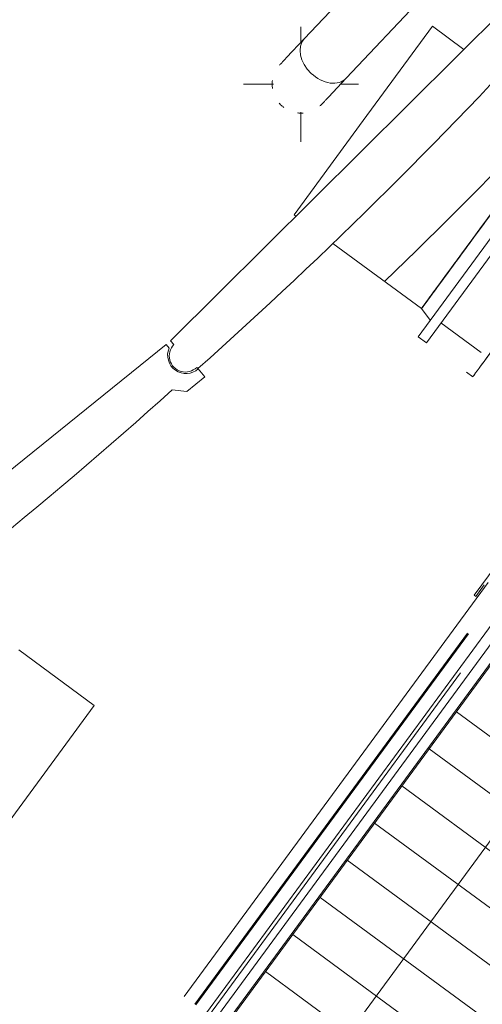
# Model space of a CAD drawing. Header units: metres. Extents: x 135583 to 135939, y 457896 to 458258.
# Tile 569 of 599: x 135727.86 to 135729.87, y 458211.2 to 458215.48. Entities that reach past the tile are written whole.
import ezdxf

# ---------------------------------------------------------------- set-up
doc = ezdxf.new("R2010")
doc.units = ezdxf.units.M
doc.linetypes.add('Hidden', pattern=[4, 2, -2])
doc.layers.add('NIEUWE INSTALLATIE', color=250, linetype='Continuous', lineweight=0)

msp = doc.modelspace()

# ---------------------------------------------------------------- linework, layer by layer
at = {"layer": 'NIEUWE INSTALLATIE'}
for p, q in [((135730.7389, 458217.1385), (135729.0953, 458215.3945)), ((135729.2772, 458215.2231), (135730.9208, 458216.967)), ((135730.1934, 458215.7501), (135728.5138, 458214.0838)), ((135729.081, 458215.3794), (135729.081, 458215.4471)), ((135729.3515, 458215.0395), (135729.6523, 458215.4489)), ((135729.7888, 458215.3486), (135729.6523, 458215.4489)), ((135729.0953, 458215.3945), (135729.0186, 458215.3132)), ((135728.831, 458215.1971), (135728.9621, 458215.1971)), ((135729.2006, 458215.1418), (135729.2772, 458215.2231)), ((135729.2528, 458215.1971), (135729.331, 458215.1971)), ((135729.081, 458214.9471), (135729.081, 458215.0762)), ((135729.0508, 458214.6301), (135729.3515, 458215.0395)), ((135729.0508, 458214.6301), (135729.0587, 458214.6243)), ((135729.9051, 458214.6329), (135729.8581, 458214.5688)), ((135729.219, 458214.5065), (135729.6043, 458214.2234)), ((135729.689, 458214.1613), (135729.863, 458214.0334)), ((135728.5138, 458214.0838), (135728.5296, 458214.0678)), ((135728.4953, 458214.0673), (135726.6532, 458212.5825)), ((135728.5079, 458214.0517), (135728.4953, 458214.0673)), ((135728.6282, 458213.9684), (135728.6335, 458213.9631)), ((135728.6634, 458213.9266), (135728.6351, 458213.9616)), ((135729.7997, 458213.9472), (135729.8271, 458213.9271)), ((135728.5855, 458213.8638), (135728.6634, 458213.9266)), ((135728.5222, 458213.8706), (135728.5855, 458213.8638)), ((135729.9281, 458213.1083), (135729.8333, 458212.9794)), ((135728.5735, 458211.2376), (135729.8936, 458213.0344)), ((135728.5735, 458211.2376), (135729.8936, 458213.0344)), ((135729.8406, 458212.9741), (135729.8773, 458213.024)), ((135729.9903, 458212.9633), (135728.6702, 458211.1665)), ((135729.9903, 458212.9633), (135728.6702, 458211.1665)), ((135729.8333, 458212.9794), (135729.8406, 458212.9741)), ((135730.1002, 458212.9424), (135728.6587, 458210.9803)), ((135730.0053, 458212.9046), (135728.6498, 458211.0596)), ((135728.6887, 458211.031), (135730.0435, 458212.875)), ((135729.0528, 458210.7566), (135730.5418, 458212.7834)), ((135727.8559, 458212.742), (135728.1835, 458212.5013)), ((135727.3843, 458211.4135), (135728.1835, 458212.5013)), ((135729.7558, 458212.4736), (135730.4811, 458211.9408)), ((135729.6374, 458212.3125), (135730.3627, 458211.7796)), ((135729.519, 458212.1513), (135730.2443, 458211.6184)), ((135729.4006, 458211.9901), (135730.1259, 458211.4573)), ((135729.2822, 458211.8289), (135730.0075, 458211.2961)), ((135729.1638, 458211.6678), (135729.8891, 458211.1349)), ((135729.0454, 458211.5066), (135729.7707, 458210.9737)), ((135728.927, 458211.3454), (135729.6522, 458210.8125))]:
    msp.add_line(p, q, dxfattribs=at)
at = {"layer": 'NIEUWE INSTALLATIE', "extrusion": (0, 0, -1)}
for p, q in [((135730.3184, 458215.0924), (135729.5901, 458214.1011)), ((135730.3538, 458215.0663), (135729.6256, 458214.0751)), ((135729.7283, 458214.3922), (135729.6924, 458214.3434)), ((135729.6924, 458214.3434), (135729.6618, 458214.3016)), ((135729.6043, 458214.2235), (135729.6428, 458214.1728)), ((135729.5901, 458214.1011), (135729.6256, 458214.0751))]:
    msp.add_line(p, q, dxfattribs=at)
at = {"layer": 'NIEUWE INSTALLATIE', "linetype": 'Hidden'}
for p, q in [((135728.5902, 458211.0307), (135730.1107, 458213.1002)), ((135728.6198, 458211.2035), (135729.9381, 458212.9979)), ((135728.6198, 458211.2035), (135729.9381, 458212.9979)), ((135728.6239, 458211.2006), (135729.9422, 458212.995)), ((135728.6239, 458211.2006), (135729.9422, 458212.995))]:
    msp.add_line(p, q, dxfattribs=at)
at = {"layer": 'NIEUWE INSTALLATIE', "flags": 128}
for points in [[(135729.0186, 458215.3132), (135729.0159, 458215.3104), (135729.0133, 458215.3076), (135729.0109, 458215.305), (135729.0085, 458215.3025), (135729.0063, 458215.3001), (135729.0042, 458215.2979), (135729.0022, 458215.2958), (135729.0004, 458215.2939), (135728.9987, 458215.2921), (135728.9972, 458215.2905), (135728.9958, 458215.289), (135728.9945, 458215.2877), (135728.9934, 458215.2865), (135728.9925, 458215.2855), (135728.9917, 458215.2846), (135728.9911, 458215.284), (135728.9906, 458215.2834), (135728.9901, 458215.2829)], [(135729.172, 458215.1114), (135729.1727, 458215.1121), (135729.1732, 458215.1127), (135729.1739, 458215.1135), (135729.1748, 458215.1144), (135729.1758, 458215.1154), (135729.1769, 458215.1167), (135729.1782, 458215.118), (135729.1797, 458215.1196), (135729.1813, 458215.1213), (135729.183, 458215.1231), (135729.1849, 458215.1251), (135729.1869, 458215.1272), (135729.189, 458215.1295), (135729.1913, 458215.1319), (135729.1937, 458215.1345), (135729.1962, 458215.1371), (135729.1988, 458215.1399), (135729.2006, 458215.1418)]]:
    msp.add_lwpolyline(points, dxfattribs=at)
at = {"layer": 'NIEUWE INSTALLATIE'}
for centre, radius, start, end in [((135714.4436, 458229.8736), 21.3189, 311.72831, 317.81445), ((135729.081, 458215.1971), 0.125, 131.8197, 138.6791), ((135729.081, 458215.1971), 0.125, 172.6259, 180), ((135729.081, 458215.1971), 0.125, 180, 188.4733), ((135729.081, 458215.1971), 0.125, 221.071, 229.2066), ((135729.081, 458215.1971), 0.125, 311.1762, 318.0877), ((135729.081, 458215.1971), 0.125, 263.3379, 274.0811), ((135729.081, 458215.1346), 0.0625, 260.4467, 270), ((135728.5789, 458214.0181), 0.07, 134.7714, 314.7714), ((135714.2812, 458229.7353), 21.3189, 305.82667, 311.91281)]:
    msp.add_arc(centre, radius, start, end, dxfattribs=at)
at = {"layer": 'NIEUWE INSTALLATIE', "linetype": 'Hidden'}
msp.add_arc((135713.0214, 458231.38), 23.665, 313.94467, 316.43092, dxfattribs=at)
msp.add_arc((135713.0214, 458231.38), 23.665, 313.94467, 316.43092, dxfattribs=at)
at = {"layer": 'NIEUWE INSTALLATIE'}
for centre, major_axis, ratio, start_param, end_param in [((135729.1862, 458215.3088), (-0.091, 0.0857), 0.707107, 0, 1.570796), ((135729.1862, 458215.3088), (-0.091, 0.0857), 0.707107, 0, 1.570796), ((135729.1862, 458215.3088), (-0.091, 0.0857), 0.707107, 1.570796, 3.141593), ((135729.1862, 458215.3088), (-0.091, 0.0857), 0.707107, 1.570796, 3.141593), ((135729.081, 458215.1971), (0, 0.125), 1, 2.450231, 2.504402), ((135729.9051, 458214.6329), (0.3007, 0.4094), 0.000001, 6.135261, 12.095097), ((135729.9051, 458214.6329), (0.3007, 0.4094), 0.000001, 2.513274, 8.05424), ((135729.9051, 458214.6329), (0.3007, 0.4094), 0.000001, 0, 4.869465), ((135729.9051, 458214.6329), (0.3007, 0.4094), 0.000001, 6.265366, 12.25216), ((135729.9051, 458214.6329), (0.3007, 0.4094), 0.000001, 0.061806, 6.126018), ((135730.1912, 458214.4227), (0.3641, 0.4956), 0.000001, 0.785398, 3.926991), ((135729.9051, 458214.6329), (0.3007, 0.4094), 0.000001, 1.591834, 3.455762), ((135729.9051, 458214.6329), (0.3007, 0.4094), 0.000001, 1.884957, 4.485203), ((135729.9051, 458214.6329), (0.3007, 0.4094), 0.000001, 4.364454, 4.555309), ((135729.9051, 458214.6329), (0.3007, 0.4094), 0.000001, 1.925347, 4.08407), ((135729.9051, 458214.6329), (0.3007, 0.4094), 0.000001, 2.16969, 4.24115), ((135728.5819, 458214.0213), (-0.0795, -0.0086), 1, 5.785696, 8.473804)]:
    msp.add_ellipse(centre, major_axis=major_axis, ratio=ratio, start_param=start_param, end_param=end_param, dxfattribs=at)
at = {"layer": 'NIEUWE INSTALLATIE', "extrusion": (0, 0, -1)}
for start_param, end_param in [(0.384742, 6.59726), (4.555309, 4.915291), (4.869472, 5.090616), (5.026555, 5.310331), (5.183639, 6.754435), (5.654899, 5.793468)]:
    msp.add_ellipse((135729.9051, 458214.6329), major_axis=(-0.3008, -0.4094), ratio=0.000001, start_param=start_param, end_param=end_param, dxfattribs=at)
msp.add_ellipse((135729.9051, 458214.6329), major_axis=(-0.3008, -0.4094), ratio=0.000001, dxfattribs=at)
msp.add_ellipse((135729.9051, 458214.6329), major_axis=(-0.3008, -0.4094), ratio=0.000001, dxfattribs=at)

doc.saveas('drawing.dxf')
